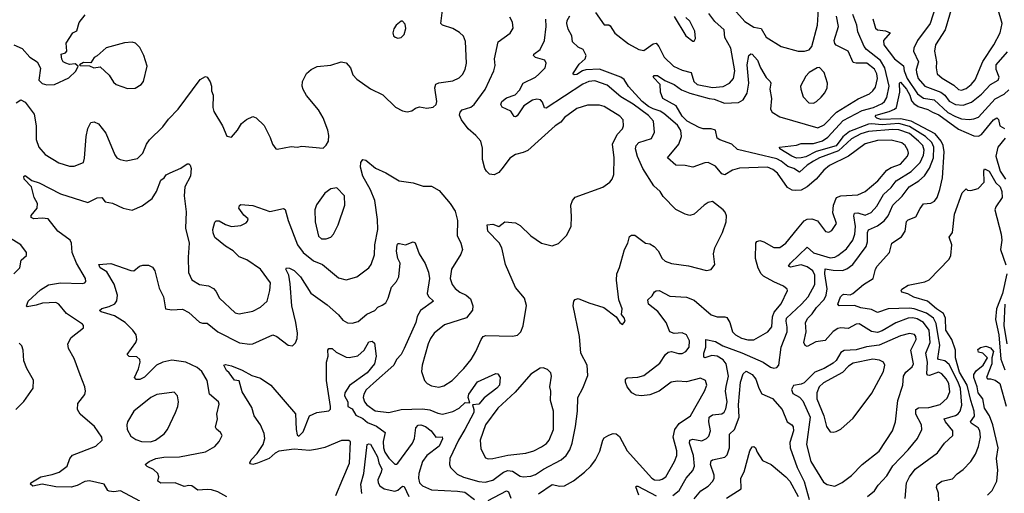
# Model space of a CAD drawing. Extents: x 1771496 to 1971148, y 471553 to 643630.
# Tile 364 of 656: x 1835368 to 1841815, y 590296 to 593401. Entities that reach past the tile are written whole.
import ezdxf

# ---------------------------------------------------------------- set-up
doc = ezdxf.new("R2010")
doc.units = 0

msp = doc.modelspace()

# ---------------------------------------------------------------- linework, layer by layer
at = {"layer": '0CON10XD'}
for points in [[(1835344.3, 592855.7), (1835375, 592875.5), (1835405, 592860.8), (1835462, 592782), (1835476, 592704), (1835476.8, 592615), (1835494.3, 592564.3), (1835535, 592516.8), (1835625, 592462.9), (1835695, 592441.2), (1835725, 592440), (1835785, 592463.8), (1835792.3, 592492.3), (1835804.4, 592635), (1835815, 592687.5), (1835835, 592726.2), (1835855, 592731.2), (1835885, 592718), (1835933, 592657), (1835990, 592515), (1836005, 592494.3), (1836025, 592483.8), (1836065, 592476.2), (1836139.7, 592490.3), (1836175, 592526.2), (1836198, 592585), (1836217.6, 592612.4), (1836305, 592698.8), (1836341.7, 592748.3), (1836406.2, 592815), (1836550.3, 593009.7), (1836585, 593028.8), (1836595, 593023.3), (1836615, 592993.3), (1836623.1, 592965), (1836624.4, 592935), (1836634.4, 592905), (1836632.9, 592825), (1836639.1, 592799.1), (1836696.2, 592705), (1836725, 592637.5), (1836755, 592630), (1836795, 592676.7), (1836820.3, 592719.7), (1836854.2, 592745.8), (1836895, 592766.7), (1836917.3, 592757.3), (1836967.9, 592707.9), (1837008.8, 592628.8), (1837023.8, 592585), (1837044.3, 592554.3), (1837055, 592551.2), (1837145, 592568.6), (1837185, 592565.7), (1837215, 592571.1), (1837355, 592557.5), (1837375, 592577.5), (1837390, 592605), (1837391.7, 592641.7), (1837385.8, 592675.8), (1837355, 592757.5), (1837325, 592810), (1837245, 592903.8), (1837223.4, 592943.4), (1837218.6, 592965), (1837220.8, 592995), (1837245, 593048.8), (1837276.2, 593075), (1837315, 593094.4), (1837405, 593102.5), (1837474.1, 593124.1), (1837505, 593116.9), (1837535, 593085.8), (1837550.2, 593040.2), (1837575, 593010), (1837665, 592947.1), (1837745, 592907.5), (1837827.9, 592827.9), (1837875, 592804.2), (1837905, 592796.2), (1837935, 592803.3), (1837959.3, 592820.7), (1837985, 592828.8), (1838035, 592821.2), (1838075, 592826.2), (1838094, 592845), (1838100, 592865), (1838086.2, 592955), (1838092.7, 592977.3), (1838112.7, 592987.3), (1838205, 592999.2), (1838245, 593020), (1838268.2, 593041.8), (1838285, 593074), (1838294.6, 593115), (1838287.6, 593257.6), (1838273.3, 593293.3), (1838247.2, 593317.2), (1838205, 593343.5), (1838136.2, 593365), (1838125.5, 593375.5), (1838144.5, 593535)], [(1840045, 593470), (1840115, 593389.6), (1840175, 593350.8), (1840223.3, 593343.3), (1840255, 593285.6), (1840353.9, 593223.9), (1840465, 593193.3), (1840505.7, 593194.3), (1840537, 593203), (1840555.7, 593225), (1840591.5, 593365), (1840600, 593505)], [(1841485, 593525.8), (1841427.5, 593335), (1841364.7, 593235), (1841358.4, 593195), (1841370.8, 593125), (1841368.4, 593085), (1841376.4, 593046.4), (1841407.9, 593017.9), (1841485, 592970.7), (1841515, 592943.9), (1841535, 592938.7), (1841565, 592948.7), (1841598.9, 592975), (1841625, 593007.5), (1841673.9, 593126.1), (1841746.9, 593235), (1841787.5, 593315), (1841800, 593375), (1841772.5, 593475)], [(1839138.2, 593448.2), (1839195, 593368), (1839225, 593367.1), (1839235, 593361.4), (1839265, 593312.2), (1839355, 593243.1), (1839421.2, 593205), (1839455, 593199.4), (1839515, 593242.2), (1839535, 593246.9), (1839553.3, 593225), (1839588.2, 593155), (1839649.4, 593095), (1839705, 593070.7), (1839764.2, 593054.2), (1839782.6, 592995), (1839803.8, 592975), (1839905, 592955.2), (1839975, 592963.8), (1840015.9, 592984.1), (1840041.2, 593015), (1840050.5, 593065), (1840024.3, 593215), (1839985.4, 593285), (1839980.4, 593335), (1839919.3, 593389.3), (1839880.4, 593440.4)], [(1840918.5, 590275), (1840965, 590312.2), (1840990.1, 590349.9), (1841045, 590410.5), (1841085, 590475.4), (1841185, 590580), (1841246.2, 590655), (1841275.4, 590715), (1841273.8, 590745), (1841235.4, 590815), (1841236.7, 590845), (1841252.9, 590857.1), (1841321.3, 590858.7), (1841395, 590878.9), (1841440.1, 590919.9), (1841458.2, 590961.8), (1841452.3, 591015), (1841435, 591047.5), (1841405, 591079.5), (1841385, 591089.1), (1841325, 591069.3), (1841315, 591070), (1841308.6, 591078.6), (1841311.9, 591155), (1841301.9, 591215), (1841330.3, 591285), (1841323.2, 591365), (1841285.6, 591415.6), (1841245, 591438.8), (1841215, 591446.3), (1841185, 591444), (1841105, 591414.3), (1841015, 591360.2), (1840985, 591351), (1840945, 591356.6), (1840875, 591401.5), (1840865, 591406.7), (1840845.5, 591404.5), (1840792.6, 591377.4), (1840745, 591381.5), (1840725, 591377.1), (1840695, 591357.3), (1840641.7, 591298.3), (1840580.5, 591289.5), (1840525, 591259.2), (1840512, 591265), (1840503.3, 591285), (1840518.5, 591355), (1840512.3, 591415), (1840528.2, 591445), (1840557.6, 591472.4), (1840585, 591514.6), (1840635, 591567.3), (1840649, 591595), (1840654.3, 591635.7), (1840638.8, 591735), (1840643.1, 591766.9), (1840695, 591758.1), (1840755, 591757.4), (1840785, 591766.6), (1840823.1, 591795), (1840910.8, 591915), (1840919.8, 591945), (1840918.4, 592005), (1840925, 592023.3), (1840985, 592049), (1841027.9, 592082.1), (1841055.3, 592115), (1841085.5, 592184.5), (1841146, 592244), (1841193.1, 592305), (1841255.2, 592344.8), (1841292.2, 592377.8), (1841325, 592428.2), (1841350.3, 592495), (1841354.3, 592564.3), (1841340, 592595), (1841299.8, 592635), (1841195, 592700.1), (1841125, 592719.9), (1841015, 592710.8), (1840945, 592718.9), (1840925, 592715.9), (1840802.3, 592667.7), (1840758, 592632), (1840715, 592572.8), (1840584.2, 592535.8), (1840515, 592501.7), (1840484.7, 592494.7), (1840455, 592493.6), (1840424, 592505), (1840345, 592554.3), (1840342.5, 592565), (1840455, 592579.2), (1840485, 592589.2), (1840565, 592588.8), (1840625, 592607.2), (1840658.5, 592631.5), (1840760.3, 592739.7), (1840885, 592806.2), (1840957.7, 592825), (1841015, 592851.5), (1841031.1, 592865), (1841045, 592891.4), (1841060.8, 592965), (1841033.3, 593085), (1841005, 593132.5), (1840913.5, 593205), (1840897, 593225), (1840855, 593320), (1840848.9, 593365), (1840823.3, 593435)], [(1841364.5, 593485), (1841329.8, 593375), (1841245.9, 593265), (1841222.1, 593215), (1841220.5, 593195), (1841253.1, 593125), (1841238.9, 593075), (1841239.2, 593055), (1841251.2, 593015), (1841295, 592965.8), (1841400, 592925), (1841425.7, 592905.7), (1841455, 592866.2), (1841495.3, 592844.7), (1841545, 592841), (1841599.2, 592860.8), (1841665, 592913.1), (1841725, 592975.4), (1841775.3, 593004.7), (1841782.2, 593025), (1841761.9, 593075), (1841761.4, 593105), (1841835, 593190.7)], [(1835330, 593235), (1835385, 593211.2), (1835435, 593154), (1835483.3, 593125), (1835503.6, 593083.6), (1835494.2, 593005), (1835515, 592983.1), (1835545, 592973.1), (1835595, 592975.8), (1835689.7, 593020.3), (1835735, 593062.5), (1835750, 593095), (1835731.7, 593111.7), (1835695, 593107.5), (1835670, 593115), (1835653.6, 593123.6), (1835643, 593143), (1835640, 593175), (1835667, 593183), (1835676.2, 593193.8), (1835673.2, 593246.8), (1835716.1, 593313.9), (1835742.5, 593327.5), (1835757.6, 593382.4), (1835797.4, 593432.6)], [(1836155.8, 590245), (1836027.3, 590312.7), (1835985, 590305.6), (1835955, 590310), (1835944.3, 590315), (1835922, 590355), (1835825, 590378.9), (1835795, 590373.8), (1835745, 590346.2), (1835705, 590336.4), (1835605, 590337.5), (1835515, 590355.6), (1835455, 590343.3), (1835438.8, 590355), (1835440, 590365), (1835506.5, 590403.5), (1835581.5, 590418.5), (1835625.9, 590434.1), (1835679.2, 590475), (1835695.6, 590525), (1835713.1, 590546.9), (1835865.9, 590604.1), (1835907.5, 590645), (1835906.7, 590665), (1835858.8, 590735), (1835765, 590814), (1835746, 590845), (1835749.2, 590885), (1835795, 590943.8), (1835800, 590965), (1835794.2, 590995), (1835763.2, 591073.2), (1835725, 591180), (1835688.8, 591245), (1835684.2, 591275), (1835705, 591318), (1835785, 591380), (1835785.8, 591395), (1835778.6, 591405), (1835675, 591473.8), (1835625.3, 591535), (1835605, 591546.7), (1835516.5, 591543.5), (1835475, 591528.8), (1835417.5, 591517.5), (1835412.7, 591522.7), (1835424.6, 591555.4), (1835505, 591629.6), (1835557.2, 591662.8), (1835635, 591676.4), (1835777.9, 591672.1), (1835794.2, 591675.8), (1835801.2, 591685), (1835798.1, 591705), (1835740, 591805), (1835710.8, 591875), (1835706.5, 591935), (1835699.3, 591955), (1835618.4, 592015), (1835555, 592094.6), (1835515, 592100.6), (1835460, 592095), (1835443.1, 592105), (1835442.5, 592117.5), (1835482.2, 592165), (1835485.6, 592195), (1835463.6, 592235), (1835445.3, 592305.3), (1835397.1, 592355), (1835395, 592372.5), (1835405, 592380), (1835446.6, 592346.6), (1835495, 592331.9), (1835635, 592258.2), (1835815, 592203.3), (1835875, 592232.9), (1835905, 592236.2), (1835927.1, 592207.1), (1835975, 592198), (1836045, 592166), (1836105, 592152), (1836170.3, 592179.7), (1836235, 592227.5), (1836263.6, 592275), (1836291.5, 592348.5), (1836314, 592365), (1836326.5, 592383.5), (1836353.4, 592396.6), (1836422.7, 592427.3), (1836465, 592456), (1836475, 592456), (1836485, 592446.7), (1836491.4, 592425), (1836485.5, 592375), (1836448.9, 592305), (1836445.5, 592245.5), (1836457.9, 592142.1), (1836454.4, 592035), (1836477.5, 591935), (1836471.4, 591845), (1836474.2, 591744.2), (1836496.2, 591696.2), (1836545, 591663.8), (1836605, 591656), (1836637.9, 591637.9), (1836652.2, 591622.2), (1836675.8, 591575), (1836779.7, 591479.7), (1836805, 591472.2), (1836895, 591490.8), (1836945, 591517.1), (1836987.5, 591555), (1837005.5, 591624.5), (1837010.8, 591675), (1836944.4, 591765), (1836855, 591825.6), (1836805.6, 591845.6), (1836765, 591886.2), (1836715.7, 591915.7), (1836645, 591973.3), (1836634.1, 592004.1), (1836633.8, 592025), (1836645, 592072.5), (1836655, 592082.5), (1836675, 592081.2), (1836715, 592058), (1836755, 592044), (1836815, 592051.2), (1836850.7, 592069.3), (1836860.7, 592079.3), (1836863.3, 592095), (1836835, 592120), (1836803.8, 592165), (1836806.4, 592183.6), (1836815, 592190), (1836895, 592183.1), (1837005, 592142.5), (1837095, 592164), (1837105.5, 592155.5), (1837125.3, 592085.3), (1837187.5, 591925), (1837224.8, 591874.8), (1837290.9, 591820.9), (1837350.6, 591795), (1837455, 591708.1), (1837505.6, 591695.6), (1837575.5, 591714.5), (1837655, 591773.3), (1837670, 591795), (1837691.3, 591858.7), (1837693.9, 591925), (1837712.8, 592025), (1837710.8, 592090.8), (1837692.7, 592215), (1837666.1, 592285), (1837615.4, 592375), (1837598.9, 592435), (1837600.8, 592465), (1837615, 592483.3), (1837635, 592478.8), (1837697.2, 592427.2), (1837765, 592396.7), (1837853.8, 592343.8), (1837945, 592330.8), (1838009.3, 592309.3), (1838065, 592308.8), (1838115, 592281.2), (1838186.5, 592196.5), (1838218.8, 592145), (1838233.9, 592083.9), (1838232, 591985), (1838256, 591936), (1838267.5, 591895), (1838255.5, 591864.5), (1838195.6, 591765), (1838187.5, 591705), (1838199.5, 591665), (1838218.8, 591638.8), (1838250, 591615), (1838291.2, 591595), (1838320.3, 591570.3), (1838335.5, 591525.5), (1838333.4, 591496.6), (1838294.4, 591445.6), (1838150, 591400), (1838081.8, 591345), (1838058.7, 591311.3), (1838043.3, 591275), (1838003.5, 591135), (1838000, 591095), (1838019.2, 591035), (1838036.4, 591016.4), (1838065, 591001.5), (1838112.2, 590992.2), (1838145, 591000.8), (1838198.9, 591035), (1838276.9, 591115), (1838325, 591174.3), (1838355.7, 591225), (1838389.2, 591305), (1838403.8, 591325), (1838420.5, 591329.5), (1838594.3, 591325.7), (1838627.3, 591332.7), (1838648.8, 591355), (1838665.7, 591394.3), (1838687.3, 591527.3), (1838673.8, 591575), (1838614.3, 591644.3), (1838548, 591795), (1838525.6, 591905), (1838507, 591937), (1838434.2, 592014.2), (1838430, 592055), (1838465, 592060), (1838505, 592045.8), (1838545, 592076), (1838615, 592068), (1838645, 592050.8), (1838714.7, 591984.7), (1838785, 591935.6), (1838855, 591919.1), (1838896.2, 591933.8), (1838948.6, 591985), (1838978.5, 592045), (1838980.9, 592110.9), (1838976.5, 592185), (1838988.1, 592215), (1839005, 592237.5), (1839187.2, 592302.8), (1839232, 592335), (1839248.1, 592355), (1839258.2, 592385), (1839261.5, 592495), (1839250, 592585), (1839280.9, 592649.1), (1839316, 592685), (1839321.2, 592705), (1839318.6, 592745), (1839298.3, 592768.3), (1839195, 592830.9), (1839165, 592840.9), (1839085, 592840.8), (1839015, 592819.6), (1838935, 592758.8), (1838910.4, 592729.6), (1838874.8, 592705.2), (1838696.1, 592543.9), (1838665, 592529.4), (1838615, 592517.5), (1838577.2, 592492.8), (1838534.4, 592435), (1838505, 592400), (1838475.6, 592384.4), (1838445, 592388.6), (1838425, 592407.5), (1838413.3, 592425), (1838397.5, 592485), (1838397.6, 592557.6), (1838387.1, 592605), (1838355, 592642.5), (1838304.7, 592684.7), (1838260, 592745), (1838248.1, 592775), (1838251.4, 592795), (1838265, 592810.8), (1838321.7, 592828.3), (1838344.6, 592845.4), (1838416, 592944), (1838473.6, 593066.4), (1838480.3, 593099.7), (1838477.7, 593145), (1838501.5, 593255), (1838578.6, 593311.4), (1838600, 593345), (1838595.8, 593385), (1838578, 593418)], [(1837845, 593278.8), (1837865, 593283.8), (1837885.7, 593304.3), (1837897.3, 593342.7), (1837891.7, 593371.7), (1837875, 593390), (1837865, 593390), (1837833.8, 593365), (1837818.3, 593341.7), (1837811.2, 593315), (1837816.7, 593295), (1837825.9, 593285.9), (1837845, 593278.8)], [(1839575.8, 591835), (1839595, 591818), (1839635, 591802.5), (1839747.7, 591787.7), (1839865, 591756.7), (1839895, 591762.5), (1839920, 591795), (1839910, 591865), (1839918.6, 591905), (1839969.4, 592005), (1839994, 592075), (1839996.7, 592115), (1839988.3, 592138.3), (1839973.9, 592153.9), (1839905, 592208), (1839877, 592203), (1839848.8, 592185), (1839784.5, 592125.5), (1839755, 592118.1), (1839725, 592125.6), (1839665, 592156.9), (1839581.7, 592241.7), (1839562, 592275), (1839520.7, 592310.7), (1839448.5, 592425), (1839414.2, 592504.2), (1839400.4, 592555), (1839404.3, 592575.7), (1839421.1, 592595), (1839505, 592621.4), (1839525, 592662.5), (1839517.1, 592735), (1839485, 592773.3), (1839385, 592847.7), (1839303.8, 592895), (1839215, 592971.2), (1839135, 592999.3), (1839095, 592995.8), (1839055, 592978.1), (1838815, 592820), (1838803.8, 592823.8), (1838791.1, 592861.1), (1838778.6, 592875), (1838755, 592879.3), (1838725, 592873.9), (1838669.1, 592835), (1838625, 592769.5), (1838615, 592762.9), (1838605.8, 592765.8), (1838585, 592801.4), (1838526.7, 592826.7), (1838518.6, 592845), (1838525.6, 592865), (1838555, 592889.4), (1838611.3, 592908.7), (1838640.3, 592939.7), (1838665.3, 592984.7), (1838746, 593025), (1838767.1, 593042.9), (1838808.1, 593085), (1838815.6, 593115.6), (1838805.6, 593135.6), (1838745, 593152.9), (1838732.5, 593165), (1838735.5, 593175), (1838775.6, 593205), (1838804.5, 593265), (1838815.4, 593355), (1838812.5, 593405)], [(1839516.6, 592816.6), (1839485, 592830.9), (1839444, 592864), (1839355, 592963.2), (1839325, 593009), (1839304.1, 593024.1), (1839165, 593076.9), (1839075, 593072.8), (1839053.5, 593066.5), (1839015, 593040.8), (1838998.8, 593038.8), (1838988.8, 593045), (1839030.6, 593109.4), (1839070.6, 593145), (1839076.5, 593165), (1839058.1, 593205), (1839025, 593221.1), (1838988.1, 593255), (1838984, 593295), (1838959.6, 593339.6), (1838951.2, 593375), (1838953.8, 593396.2), (1838970.8, 593425)], [(1839645, 590280.7), (1839687.2, 590315), (1839731.2, 590395), (1839774.6, 590445), (1839786.9, 590473.1), (1839780.2, 590545), (1839754.1, 590625), (1839755.4, 590644.6), (1839775, 590650.6), (1839835, 590640.9), (1839864.3, 590655), (1839879.6, 590670.4), (1839891.8, 590705), (1839879.4, 590765), (1839882.5, 590795), (1839905, 590810.4), (1839965, 590816.4), (1839981.2, 590828.8), (1839991.1, 590848.9), (1840000.9, 590895), (1839990.2, 590965), (1839994.8, 590995.2), (1840010.2, 591065), (1839994.3, 591145), (1839975, 591171.1), (1839934.8, 591194.8), (1839900.8, 591199.2), (1839855, 591184.4), (1839848.3, 591188.3), (1839848.4, 591215), (1839861.1, 591255), (1839860, 591305), (1839925, 591290.8), (1839972.7, 591262.7), (1840097.4, 591217.4), (1840236.4, 591156.4), (1840285, 591121.9), (1840305, 591115.8), (1840325, 591120), (1840338.6, 591135), (1840354.7, 591255), (1840392.4, 591355), (1840394.3, 591385), (1840385.7, 591425), (1840388.9, 591445), (1840486.6, 591535), (1840531, 591585), (1840574.7, 591665), (1840574.2, 591725.8), (1840560.8, 591755), (1840525, 591781.6), (1840485, 591792.7), (1840415, 591778.1), (1840402.9, 591785), (1840414.5, 591805), (1840525, 591910), (1840565, 591871.7), (1840675, 591840.5), (1840705, 591844.7), (1840725, 591855.3), (1840781.6, 591898.4), (1840823.5, 591955), (1840835.9, 591994.1), (1840841.6, 592045), (1840830.3, 592115), (1840835, 592131.9), (1840855, 592135.3), (1840905, 592119.7), (1840943.5, 592136.5), (1840980.7, 592179.3), (1841023.6, 592255), (1841075, 592301.3), (1841106.6, 592345), (1841205.9, 592405), (1841264.9, 592465.1), (1841286.3, 592513.7), (1841290.7, 592545), (1841281.3, 592575), (1841254.1, 592604.1), (1841194.8, 592655), (1841125, 592678.3), (1841085, 592681.9), (1840925, 592668.4), (1840875, 592652.9), (1840815, 592618.6), (1840728.6, 592541.4), (1840605, 592495.1), (1840565, 592473.2), (1840525, 592447), (1840475, 592401.1), (1840436.4, 592425), (1840398.3, 592438.3), (1840355, 592473.3), (1840325, 592487.5), (1840068.7, 592548.7), (1840032, 592585), (1839952.5, 592612.5), (1839935, 592624.3), (1839925, 592675.6), (1839895.3, 592685.3), (1839842.5, 592685), (1839816, 592695), (1839738.6, 592735), (1839705, 592769.3), (1839665.9, 592835.9), (1839580, 592885), (1839563.8, 592925), (1839560.8, 592975), (1839516, 593025), (1839522.5, 593035), (1839545, 593035.9), (1839592.5, 593002.5), (1839653.8, 592975), (1839701.7, 592941.7), (1839755, 592919.3), (1839883.2, 592883.2), (1839915, 592880.2), (1839982.8, 592852.8), (1840075, 592856.8), (1840105.7, 592874.3), (1840131.9, 592918.1), (1840142, 592985), (1840131.8, 593105), (1840143.1, 593166.9), (1840155, 593176.7), (1840165, 593173.8), (1840199.1, 593135), (1840218.2, 593085), (1840255, 593022.5), (1840282, 592995), (1840285.5, 592985), (1840278.9, 592945), (1840291.1, 592885), (1840284.6, 592815), (1840294.1, 592794.1), (1840345, 592763.8), (1840595, 592691.8), (1840635, 592710.7), (1840715.2, 592794.8), (1840858.2, 592881.8), (1840933.1, 592915), (1840955, 592933.8), (1840971.3, 592958.7), (1840984.2, 593015), (1840979.5, 593045), (1840965, 593077.1), (1840915, 593116.6), (1840845, 593114.6), (1840825, 593121.1), (1840793.1, 593195), (1840715, 593232.7), (1840704.3, 593244.3), (1840701.2, 593265), (1840729.6, 593355), (1840716.2, 593423.8)], [(1839652.5, 593422.5), (1839730, 593295), (1839775, 593260), (1839785, 593260), (1839793, 593277), (1839788, 593325), (1839755, 593390), (1839730, 593415)], [(1840955, 593405.6), (1840971.8, 593345), (1840985, 593334.7), (1841037.7, 593327.7), (1841068, 593315), (1841024.5, 593265), (1841026.7, 593235), (1841095, 593143.2), (1841155, 593098.9), (1841159.8, 593065), (1841178.1, 593015), (1841247, 592915), (1841285, 592886.6), (1841354.9, 592874.9), (1841445, 592792.1), (1841495, 592765.2), (1841535, 592750), (1841585, 592746.8), (1841615, 592749.7), (1841645, 592762.7), (1841755, 592881.2), (1841815, 592913.5), (1841845, 592940.3)], [(1836075, 592948.6), (1836125, 592952.9), (1836164, 592975), (1836179.2, 592995), (1836202.5, 593095), (1836182, 593165), (1836155, 593217.5), (1836127, 593247), (1836105, 593253.3), (1836055, 593250), (1835933.4, 593216.6), (1835875.8, 593164.2), (1835856.1, 593153.9), (1835835, 593117.5), (1835785, 593120), (1835760, 593105), (1835765, 593100), (1835825, 593097.5), (1835854.3, 593084.3), (1835895, 593092), (1835955, 593038), (1835982.1, 592992.1), (1836000, 592975), (1836075, 592948.6)], [(1840565, 592854.4), (1840585, 592864.3), (1840615, 592892.5), (1840638.9, 592921.1), (1840655.8, 592955), (1840657.5, 592985), (1840635.8, 593055), (1840605, 593086.7), (1840590, 593085), (1840536.7, 593055), (1840515, 593030), (1840481.4, 592965), (1840481.9, 592945), (1840497.5, 592895), (1840534.6, 592854.6), (1840565, 592854.4)], [(1841265, 592163.3), (1841285, 592194.3), (1841335, 592198.1), (1841358.3, 592211.7), (1841375.5, 592235), (1841393.3, 592286.7), (1841410.6, 592365), (1841420.9, 592535), (1841414.2, 592575), (1841401.6, 592605), (1841361.8, 592651.8), (1841205, 592735.4), (1841135, 592751.2), (1841007.4, 592747.4), (1840980.5, 592755), (1840968.9, 592765), (1840975, 592775.3), (1841061.7, 592798.3), (1841096.8, 592813.2), (1841109.6, 592825), (1841130.8, 592925), (1841128.9, 592985), (1841135, 592990.5), (1841175, 592944.6), (1841196.8, 592905), (1841208.2, 592868.2), (1841222.1, 592852.1), (1841250.9, 592830.9), (1841315, 592812.9), (1841345.4, 592795), (1841386.8, 592776.8), (1841515, 592683.6), (1841615, 592638.3), (1841645, 592637.6), (1841665, 592648), (1841745, 592743.5), (1841765, 592756.5), (1841775.9, 592745.9), (1841785.5, 592705.5), (1841817, 592687)], [(1838765, 590293.3), (1838855, 590354), (1838905, 590342.8), (1838935, 590346), (1838995, 590377.1), (1839065.6, 590435), (1839108.6, 590475), (1839137.5, 590515), (1839167.6, 590572.4), (1839186, 590645), (1839195, 590660), (1839225, 590678), (1839255, 590687.5), (1839273.9, 590686.1), (1839295, 590668), (1839345.3, 590575), (1839506.9, 590395), (1839525, 590383.9), (1839555, 590382.1), (1839575, 590387.8), (1839598.1, 590405), (1839655.4, 590505), (1839670, 590545), (1839670.7, 590575), (1839646.9, 590665), (1839656.9, 590715), (1839687.2, 590752.8), (1839759.6, 590805), (1839852.5, 590965), (1839867.8, 591005), (1839858.8, 591035), (1839825, 591050), (1839735, 591026.7), (1839675, 591031), (1839634.8, 591025.2), (1839555, 590964.8), (1839495, 590941.9), (1839440, 590935), (1839405, 590940), (1839375.5, 590955.5), (1839346, 590995), (1839334, 591025), (1839333.8, 591045), (1839345, 591053.3), (1839415, 591056.7), (1839455, 591067.8), (1839559.8, 591150.2), (1839595.7, 591205), (1839615, 591221.4), (1839635, 591225.7), (1839681.7, 591211.7), (1839705, 591211.5), (1839730, 591225), (1839750.5, 591255), (1839754.5, 591295), (1839735, 591334.3), (1839705, 591349.1), (1839653.2, 591343.2), (1839625, 591354.3), (1839600.9, 591415), (1839547.4, 591487.4), (1839484.5, 591535), (1839480.8, 591565), (1839510.3, 591589.7), (1839525, 591616.7), (1839535.7, 591624.3), (1839555, 591624.5), (1839625, 591588.9), (1839735, 591582.7), (1839785, 591562.1), (1839895, 591465.4), (1839935, 591452.9), (1839985, 591453.1), (1839997.9, 591447.9), (1840016.9, 591415), (1840036.4, 591355), (1840055.8, 591335.8), (1840094, 591314), (1840135, 591302.2), (1840175, 591302), (1840266.5, 591353.5), (1840291.9, 591388.1), (1840296.6, 591453.4), (1840307.1, 591482.9), (1840355, 591537.8), (1840395.7, 591625.7), (1840393.8, 591635), (1840369.2, 591655), (1840305, 591682.4), (1840239, 591719), (1840223.8, 591733.8), (1840202.8, 591772.8), (1840186.7, 591835), (1840188.6, 591935), (1840195, 591947.5), (1840215, 591954.3), (1840241.2, 591945), (1840305, 591906.9), (1840345, 591906.5), (1840385.3, 591934.7), (1840460, 592030), (1840505, 592083.1), (1840525, 592092.7), (1840555.3, 592095.3), (1840592.3, 592082.3), (1840645, 592011.2), (1840665, 592008.8), (1840685, 592018.8), (1840715.6, 592065), (1840692.1, 592135), (1840696.2, 592185), (1840716.9, 592235), (1840745, 592246.1), (1840855, 592252.5), (1840905, 592273.8), (1840987.5, 592345), (1841045.9, 592414.1), (1841075, 592431.9), (1841135, 592454.7), (1841181.8, 592505), (1841187.5, 592525), (1841184.4, 592545), (1841165, 592576.9), (1841145, 592593.5), (1841075, 592610.7), (1840985, 592609.5), (1840905, 592586.2), (1840794.5, 592505.5), (1840669.5, 592445), (1840632.9, 592415), (1840584.2, 592355.8), (1840525, 592304.6), (1840485.8, 592284.2), (1840445, 592280), (1840425, 592283.1), (1840395, 592300.5), (1840329.3, 592395), (1840299, 592419), (1840265, 592433.6), (1840081.5, 592428.5), (1840035, 592413.3), (1839985, 592382.9), (1839965, 592391.1), (1839925, 592441.5), (1839875, 592463.5), (1839855, 592462.5), (1839775, 592434.3), (1839725, 592445.5), (1839665, 592446.5), (1839610.8, 592495), (1839685, 592585.5), (1839700.5, 592635), (1839696.7, 592675), (1839675, 592708.2), (1839586.7, 592786.7), (1839561.8, 592801.8), (1839516.6, 592816.6)], [(1841820.4, 592625), (1841772.4, 592565), (1841760.2, 592505), (1841788.6, 592408.6), (1841822.5, 592355)], [(1841387.3, 590245), (1841385, 590297.5), (1841370, 590335), (1841375.5, 590354.5), (1841405, 590375.5), (1841475, 590391.9), (1841505.9, 590424.1), (1841545, 590451.4), (1841596, 590504), (1841626.4, 590553.6), (1841646.6, 590603.4), (1841659.7, 590665), (1841655.3, 590705), (1841644.6, 590725), (1841598.7, 590755), (1841593.1, 590765), (1841618.8, 590801.2), (1841618.7, 590835), (1841595.2, 590905), (1841572.4, 591005), (1841521, 591091), (1841495.7, 591184.3), (1841496.2, 591235), (1841471.1, 591305), (1841432.5, 591365), (1841429.2, 591445), (1841415.9, 591475), (1841370, 591505), (1841311.9, 591555), (1841221.6, 591581.6), (1841183.6, 591603.6), (1841144.5, 591614.5), (1841139.2, 591625), (1841144.7, 591635.3), (1841185, 591660.6), (1841295, 591682.5), (1841323.8, 591695), (1841455, 591831.4), (1841465.4, 591855), (1841472.5, 591925), (1841452.9, 591975), (1841475, 592006.7), (1841488.2, 592125), (1841538, 592265), (1841565, 592292.5), (1841574, 592284), (1841595, 592280), (1841643.6, 592293.6), (1841683.9, 592336.1), (1841680.6, 592409.4), (1841685, 592422.5), (1841715, 592407.5), (1841760.3, 592330.3), (1841787.5, 592305), (1841798.6, 592275), (1841800.2, 592235), (1841758.8, 592175), (1841753.3, 592155), (1841794.8, 591994.8), (1841798, 591955), (1841790.2, 591895), (1841825, 591794.4)], [(1837375, 591964.4), (1837405, 591974.2), (1837422, 591995), (1837453.8, 592055), (1837496.7, 592185), (1837494.3, 592245), (1837445, 592298), (1837405, 592292.5), (1837365, 592263.3), (1837312.6, 592187.4), (1837301.4, 592155), (1837301.9, 592075), (1837325, 591981.2), (1837345, 591964.4), (1837375, 591964.4)], [(1841165, 590262), (1841175.5, 590365), (1841193.6, 590405), (1841231.8, 590455), (1841377.9, 590562.1), (1841422.9, 590625), (1841478.1, 590675), (1841478.5, 590705), (1841430, 590765), (1841421.1, 590785), (1841495, 590805.2), (1841513.6, 590816.4), (1841526, 590834), (1841536.3, 590873.7), (1841527.1, 590982.9), (1841513.3, 591025), (1841455, 591140.8), (1841425, 591164.4), (1841385, 591174.3), (1841380.4, 591180.4), (1841393.7, 591266.3), (1841381.9, 591328.1), (1841369.6, 591409.6), (1841350.9, 591445), (1841305, 591477.4), (1841225, 591504.4), (1841195, 591509.5), (1841055, 591504.8), (1840985, 591482.1), (1840945, 591500.2), (1840875, 591512.4), (1840835, 591527.3), (1840734.6, 591524.6), (1840725.8, 591535), (1840743.1, 591585), (1840755, 591598.1), (1840765, 591602.2), (1840805, 591597.9), (1840824.2, 591605), (1840894, 591665), (1840955.8, 591705), (1840970.8, 591765), (1840982.9, 591785), (1841062.9, 591875), (1841077.5, 591935), (1841142.8, 591977.2), (1841165.4, 592014.6), (1841175, 592078), (1841185, 592088.1), (1841235, 592108.1), (1841265, 592163.3)], [(1835328.8, 591735), (1835368.8, 591775), (1835378.8, 591825), (1835412.5, 591855), (1835412.5, 591875), (1835375, 591923.8), (1835225, 592016)], [(1836725, 590272.9), (1836665, 590305.4), (1836625, 590318.5), (1836595, 590321.8), (1836535, 590316.2), (1836495, 590344.5), (1836475, 590347.5), (1836445, 590340.5), (1836385.3, 590365.3), (1836292.5, 590362.5), (1836273.3, 590375), (1836278.8, 590405), (1836273.3, 590425), (1836245, 590452), (1836201.7, 590471.7), (1836190, 590485), (1836216.2, 590505), (1836260, 590525), (1836312.6, 590532.6), (1836415, 590535.6), (1836585, 590568.6), (1836646.6, 590603.4), (1836674, 590635), (1836693.8, 590675), (1836683.8, 590695), (1836656.8, 590716.8), (1836650.3, 590730.3), (1836662.9, 590785), (1836660, 590815), (1836675, 590880), (1836668.8, 590895), (1836610.9, 590945), (1836596, 591035), (1836560.8, 591095), (1836530.3, 591120.3), (1836455, 591155.3), (1836365, 591168.1), (1836305.8, 591155), (1836263.3, 591135), (1836185, 591057.9), (1836155, 591041.1), (1836131.7, 591041.7), (1836120, 591055), (1836145, 591112.5), (1836157.1, 591155), (1836154.2, 591174.2), (1836135, 591190), (1836085, 591192.5), (1836072.5, 591205), (1836129.5, 591285), (1836135.5, 591305), (1836130.5, 591335), (1836109.5, 591365), (1836057.8, 591415), (1835988.5, 591458.5), (1835938, 591475), (1835902.5, 591485), (1835891.2, 591495), (1835905, 591507.8), (1835955, 591520.9), (1835991.3, 591538.7), (1836005, 591557.5), (1836008.1, 591595), (1835986.3, 591666.3), (1835937.8, 591747.8), (1835894.2, 591775), (1835886.7, 591795), (1835965, 591802.9), (1836095, 591756), (1836115, 591753.8), (1836152.5, 591785), (1836175, 591792.5), (1836211.2, 591791.2), (1836237.7, 591777.7), (1836252, 591755), (1836281.2, 591641.2), (1836309.5, 591585), (1836322.5, 591505), (1836365, 591499.7), (1836435, 591503.9), (1836475, 591481.5), (1836545, 591417.5), (1836565, 591410.9), (1836595, 591411.5), (1836665.3, 591355.3), (1836806.8, 591283.2), (1836875, 591272.7), (1836894.6, 591275.4), (1837025, 591335.6), (1837051.2, 591325), (1837125, 591266.7), (1837155, 591263.3), (1837175, 591282.5), (1837185, 591310), (1837186.9, 591345), (1837176.4, 591415), (1837149.3, 591525), (1837138.3, 591668.3), (1837130, 591725), (1837110.8, 591765), (1837116.1, 591773.9), (1837135, 591771.9), (1837165, 591755.6), (1837206, 591716), (1837275, 591608.9), (1837381.7, 591531.7), (1837455.4, 591465.4), (1837485, 591430), (1837513.4, 591413.4), (1837545, 591411.4), (1837585, 591422.2), (1837640.1, 591469.9), (1837692.5, 591495), (1837714, 591516), (1837740.8, 591529.2), (1837765, 591545.7), (1837780.4, 591575), (1837803.1, 591646.9), (1837836.1, 591683.9), (1837850.4, 591715), (1837858.4, 591805), (1837845, 591836.2), (1837835.6, 591884.4), (1837840, 591925), (1837845, 591933.3), (1837855, 591933.8), (1837895, 591924), (1837945, 591943.8), (1837957.5, 591937.5), (1837982.9, 591865), (1838023.1, 591803.1), (1838045.6, 591745.6), (1838050.6, 591705), (1838037.1, 591605), (1838045.3, 591585.3), (1838077.1, 591555), (1837991.5, 591495), (1837970.8, 591455), (1837962, 591415), (1837885.2, 591244.8), (1837865, 591206.7), (1837835, 591173.3), (1837818.2, 591135), (1837685, 591018.2), (1837636.1, 590975), (1837620.6, 590945), (1837618.1, 590925), (1837625.9, 590895), (1837640.4, 590875), (1837695, 590836.4), (1837785, 590825.3), (1837865, 590844.6), (1838005, 590849.7), (1838053.3, 590843.3), (1838105, 590820.5), (1838135.5, 590815.5), (1838205, 590831.3), (1838244.6, 590855), (1838285, 590891.1), (1838315, 590890), (1838305.5, 590925), (1838308.5, 590945), (1838365, 591027.3), (1838485, 591082.5), (1838499.7, 591079.7), (1838514.5, 591054.5), (1838509.6, 591005), (1838492.2, 590985), (1838408.9, 590921.1), (1838375, 590881.4), (1838333.3, 590876.7), (1838342.4, 590845), (1838341.1, 590825), (1838281.9, 590715), (1838241.8, 590645), (1838185.4, 590525), (1838183.3, 590485), (1838188.6, 590465), (1838232.2, 590422.2), (1838275, 590401.6), (1838375, 590373.6), (1838415, 590369.1), (1838465, 590382), (1838535.2, 590434.8), (1838565, 590445.2), (1838595, 590441.1), (1838645, 590409.2), (1838665, 590403.8), (1838715, 590407.5), (1838745, 590419.6), (1838798.9, 590455), (1838914.4, 590515), (1838946.5, 590543.5), (1838969.5, 590580.5), (1838985.3, 590624.7), (1839006.9, 590733.1), (1839021.2, 590835), (1839023.1, 590925), (1839056, 590985), (1839088.3, 591068.3), (1839083.1, 591135), (1839043.1, 591215), (1839032.5, 591325), (1838992, 591525), (1838996.7, 591555), (1839005, 591566.7), (1839025, 591573.8), (1839093.6, 591543.6), (1839193, 591513), (1839273, 591453), (1839296.7, 591415), (1839315, 591402.5), (1839332.5, 591425), (1839326.1, 591446.1), (1839307.5, 591467.5), (1839311.9, 591505), (1839290.5, 591565), (1839276.6, 591693.4), (1839277.5, 591735), (1839294.6, 591775.4), (1839328.2, 591895), (1839350, 591935), (1839360.6, 591979.4), (1839375, 591988), (1839395, 591988), (1839465, 591936.7), (1839495, 591931.2), (1839523.2, 591913.2), (1839548.6, 591885), (1839575.8, 591835)], [(1841831.4, 591735), (1841803.8, 591605), (1841763.1, 591505), (1841756.9, 591435), (1841779.7, 591335), (1841791.4, 591175), (1841818.1, 591105)], [(1841817.6, 591535), (1841812.2, 591395), (1841831, 591275)], [(1840705, 590344), (1840752.7, 590367.3), (1840815, 590412.5), (1840885, 590484), (1840995, 590571.9), (1841082.9, 590705), (1841101.5, 590765), (1841117.1, 590905), (1841151.1, 591005), (1841155.9, 591065), (1841170.3, 591089.7), (1841212.7, 591125), (1841220.8, 591145), (1841202.2, 591235), (1841237.3, 591305), (1841235.5, 591325), (1841227.4, 591337.4), (1841195, 591342.7), (1841135, 591328.6), (1840995, 591266.5), (1840913.1, 591256.9), (1840845, 591236.1), (1840767.4, 591232.6), (1840745, 591220), (1840713.4, 591166.6), (1840695, 591149.2), (1840635, 591115.3), (1840575, 591090.8), (1840505, 591020.9), (1840485, 591011.5), (1840435, 591003.8), (1840422.4, 590977.6), (1840429.4, 590949.4), (1840475, 590925.6), (1840495, 590902.5), (1840543.4, 590795), (1840518.8, 590615), (1840548.7, 590505), (1840630.2, 590370.2), (1840655, 590354), (1840705, 590344)], [(1835342, 590845), (1835395, 590898.6), (1835456.9, 590985), (1835457.9, 591037.9), (1835415, 591113.8), (1835395.7, 591165), (1835391.1, 591235), (1835382.6, 591262.6), (1835365, 591280.8)], [(1837437.6, 590282.4), (1837485, 590390.8), (1837526.9, 590493.1), (1837534, 590634), (1837522.5, 590642.5), (1837475, 590642.1), (1837365, 590595.6), (1837317.5, 590585), (1837265, 590577.8), (1837165, 590585.6), (1837065, 590572.5), (1837040, 590560), (1837002, 590525), (1836925, 590492.7), (1836895, 590484.2), (1836878.3, 590488.3), (1836874.4, 590495), (1836884.4, 590515), (1836923.5, 590556.5), (1836962.2, 590615), (1836972.5, 590655), (1836969.1, 590689.1), (1836944.1, 590744.1), (1836903.3, 590805), (1836888.5, 590858.5), (1836825, 590961.4), (1836805, 591032.5), (1836775, 591036.7), (1836739.2, 591085), (1836721.7, 591101.7), (1836704, 591136), (1836715, 591141.2), (1836755, 591131.5), (1836825, 591102.7), (1836887.4, 591067.4), (1836945, 591051.4), (1837012.2, 591005), (1837175, 590816.7), (1837178, 590715), (1837185, 590680), (1837195, 590670), (1837225, 590700), (1837266, 590805), (1837313.3, 590825), (1837392.3, 590837.7), (1837402.3, 590847.7), (1837404.2, 590865), (1837377.9, 591035), (1837376.5, 591155), (1837388.6, 591195), (1837385.8, 591235), (1837391.2, 591245), (1837415, 591246), (1837441.2, 591221.2), (1837505, 591189.4), (1837525, 591185.6), (1837582, 591198), (1837623.1, 591235), (1837655, 591288.9), (1837675, 591293.8), (1837691.2, 591281.2), (1837701.4, 591195), (1837690.5, 591145), (1837643.6, 591085), (1837528.3, 591001.7), (1837496.7, 590955), (1837495.6, 590935.6), (1837516.5, 590895), (1837517.5, 590865), (1837545, 590850), (1837569.3, 590809.3), (1837615, 590785.4), (1837645, 590759.2), (1837705, 590735.6), (1837761.4, 590695), (1837748.8, 590635), (1837749.5, 590595), (1837758, 590565), (1837785, 590526.2), (1837825, 590487.5), (1837835, 590486.5), (1837845, 590494.5), (1837940, 590625), (1837952.3, 590655), (1837961.9, 590725), (1837977.1, 590742.9), (1837995, 590745.3), (1838025, 590734.1), (1838061.5, 590705), (1838093.8, 590663.8), (1838135, 590666), (1838137.2, 590652.8), (1838115, 590604.6), (1838034.6, 590545), (1838005.2, 590504.8), (1837980.8, 590425), (1837979.2, 590395), (1837986.7, 590365), (1838005.7, 590345.7), (1838065, 590318.2), (1838235, 590311), (1838283.3, 590303.3), (1838346.1, 590256.1)], [(1841706, 590285), (1841734.5, 590315.5), (1841765.6, 590375), (1841771.7, 590448.3), (1841764.1, 590525), (1841774.7, 590595), (1841739, 590745), (1841718.8, 590805), (1841685, 590854.2), (1841674.7, 590914.7), (1841644.2, 590955), (1841637.1, 590995), (1841614.4, 591055.6), (1841615.6, 591075), (1841630.4, 591099.6), (1841677.5, 591135), (1841704.2, 591185), (1841675, 591214.2), (1841645, 591221.2), (1841640.8, 591239.2), (1841658.3, 591251.7), (1841695, 591260), (1841725, 591250), (1841745, 591225.4), (1841734.2, 591185), (1841733.1, 591145), (1841697.5, 591055), (1841705, 591047.5), (1841725, 591047.5), (1841755, 591036.9), (1841785.4, 591015), (1841826.7, 590866.7)], [(1838435, 590521.4), (1838465, 590524.6), (1838563.3, 590546.7), (1838681.2, 590558.8), (1838735, 590575.5), (1838785, 590600), (1838817.1, 590622.9), (1838835, 590644.3), (1838862.9, 590715), (1838863.8, 590833.8), (1838844.5, 590905), (1838845.4, 590965), (1838838.9, 590995), (1838850, 591065), (1838845, 591086.2), (1838825, 591108.6), (1838795, 591118), (1838775, 591116.2), (1838715, 591076), (1838611.7, 590958.3), (1838497.9, 590855), (1838418.8, 590745), (1838383.6, 590645), (1838387, 590587), (1838418.3, 590528.3), (1838435, 590521.4)], [(1840695, 590696), (1840715, 590700.8), (1840745, 590717.5), (1840825, 590789.2), (1840947.8, 590952.2), (1841024.4, 591095), (1841031.9, 591135), (1841024, 591155), (1840997.9, 591167.9), (1840955, 591176.4), (1840825, 591149.2), (1840795, 591129.4), (1840755, 591087.5), (1840630.6, 591019.4), (1840603.4, 590995), (1840588.1, 590955), (1840587.3, 590915), (1840632.8, 590805), (1840651.1, 590735), (1840675, 590700), (1840695, 590696)], [(1839785, 590260.4), (1839828.1, 590311.9), (1839875, 590343.8), (1839906.5, 590375), (1839915.4, 590395), (1839915.5, 590414.5), (1839892, 590485), (1839895, 590509.2), (1839905, 590516.2), (1839985, 590532.2), (1840001.4, 590548.6), (1840016.2, 590595), (1840016.4, 590683.6), (1840048.6, 590715), (1840079.6, 590795), (1840075.2, 590875), (1840088.2, 591025), (1840105, 591080), (1840125, 591095.8), (1840165, 591074.6), (1840188.9, 591045), (1840206.9, 590985), (1840227.8, 590947.8), (1840298, 590918), (1840360.7, 590845), (1840394.3, 590765), (1840424.2, 590745), (1840432.1, 590732.1), (1840434.6, 590705), (1840411, 590629), (1840412.1, 590595), (1840459.5, 590465), (1840503.6, 590373.6), (1840538.1, 590255)], [(1836225, 590633.2), (1836257.5, 590645), (1836314.2, 590685), (1836335.5, 590714.5), (1836388.6, 590825), (1836404.3, 590865), (1836407.1, 590895), (1836401.2, 590935), (1836380, 590960), (1836265, 590943.3), (1836225.8, 590924.2), (1836114.4, 590835), (1836074.4, 590765), (1836068.6, 590745), (1836070.8, 590715), (1836095, 590670), (1836127.8, 590647.8), (1836164.7, 590634.7), (1836225, 590633.2)], [(1837608.4, 590295), (1837602.1, 590355), (1837620.9, 590425), (1837644.3, 590615), (1837655, 590621.4), (1837665, 590617.8), (1837688, 590578), (1837711.2, 590535), (1837719.3, 590495), (1837738.7, 590455), (1837735.6, 590434.4), (1837712.4, 590385), (1837715.3, 590365), (1837726.8, 590345), (1837755, 590325.3), (1837825, 590309.4), (1837845, 590315.7), (1837875, 590344), (1837885, 590340), (1837915.2, 590275.2)], [(1839996, 590265), (1840092.9, 590325), (1840089.4, 590395), (1840112.4, 590437.6), (1840149.2, 590575), (1840165, 590600), (1840175, 590603.8), (1840186, 590595), (1840195.8, 590565), (1840230.7, 590510.7), (1840287.5, 590485), (1840385, 590404.4), (1840410.4, 590375), (1840465, 590275.6)], [(1839421.6, 590285), (1839401.8, 590338.2), (1839405, 590343.8), (1839415, 590342.2), (1839535, 590279.3)], [(1838435, 590249.5), (1838555, 590311.3), (1838569.6, 590305), (1838585, 590264)]]:
    msp.add_lwpolyline(points, dxfattribs=at)

doc.saveas('drawing.dxf')
